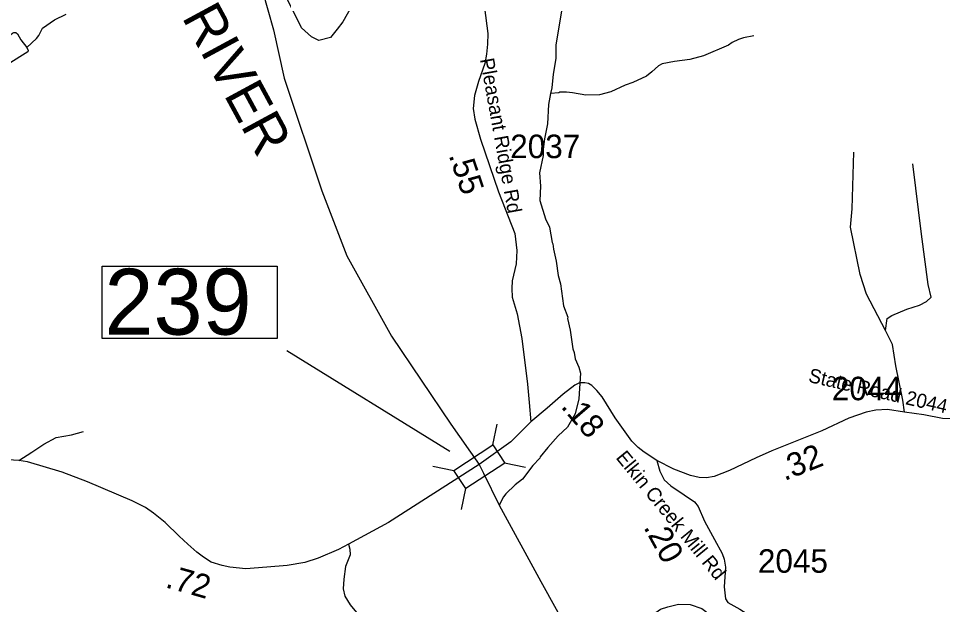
# Model space of a CAD drawing. Extents: x 1248089 to 1457196, y 820910 to 988753.
# Drawn here: x 1443533 to 1448441, y 925528 to 928641 of the extents above; entities that cross this region are included whole.
import ezdxf

# ---------------------------------------------------------------- set-up
doc = ezdxf.new("R2010")
doc.units = 0
for name, color, linetype in [('Exist Hydrographic Misc Water Feature', 7, 'Continuous'), ('Exist Hydrographic River Shore', 7, 'Continuous'), ('Exist Hydrographic River Shore Label', 7, 'Continuous'), ('Exist Road Non-System Type 51', 7, 'Continuous'), ('Exist Road Secondary Structure Standard Bridge Attributed CELL', 7, 'Continuous'), ('Exist Road Secondary Structure Standard Bridge Number Label', 7, 'Continuous'), ('Exist Road Secondary Type 41 Attributed', 7, 'Continuous'), ('Exist Road Secondary Type 51 Attributed', 7, 'Continuous'), ('Exist Road Secondary Type 51 Label', 7, 'Continuous'), ('Prop GRAU CAT1 Cell', 7, 'Continuous'), ('Prop Lane Lines', 7, 'Continuous')]:
    doc.layers.add(name, color=color, linetype=linetype)

msp = doc.modelspace()

# ---------------------------------------------------------------- linework, layer by layer
at = {"layer": 'Exist Hydrographic Misc Water Feature'}
for points in [[(1443577, 928487.1), (1443628.2, 928534.5), (1443640.5, 928550.3), (1443661.2, 928589.9), (1443724.3, 928633.8), (1443786.5, 928663.7)], [(1446416.7, 928679.9), (1446387.6, 928500.3), (1446386.3, 928428.4), (1446372.8, 928344.5), (1446365.6, 928272.6), (1446358.3, 928241.9)], [(1443577, 928487.1), (1443585.1, 928471.2), (1443583, 928463.2), (1443477.9, 928399.1), (1443405, 928346.4), (1443380.8, 928334.9), (1443364.8, 928333.1), (1443358.9, 928339.3), (1443357, 928347.3), (1443361.3, 928367.3), (1443377.9, 928398.9), (1443410.8, 928454.4), (1443474.4, 928541.2), (1443500.8, 928562.8), (1443508.9, 928566.7), (1443518.8, 928566.5), (1443528.7, 928560.3), (1443546.2, 928528), (1443577, 928487.1)], [(1447439.4, 928548.7), (1447384.1, 928538.3), (1447358, 928528.7), (1447323.8, 928513.4), (1447303.5, 928499.7), (1447170.5, 928442.1), (1447098.2, 928423.4), (1447018, 928412.9), (1446951.8, 928400.1), (1446931.6, 928390.4), (1446897, 928357), (1446868.6, 928335.5), (1446796, 928300.8), (1446755.9, 928287.5), (1446679.2, 928250.9), (1446619, 928236), (1446546.9, 928233.3), (1446475.1, 928246.6), (1446443.2, 928249.3), (1446409.2, 928249.9), (1446403.2, 928246), (1446358.3, 928241.9)], [(1446358.3, 928241.9), (1446348.1, 928184.9), (1446342.3, 928080.9), (1446326.9, 928001.1), (1446319.9, 927945.3), (1446319.4, 927913.3), (1446299.8, 927821.6), (1446306.5, 927749.4), (1446301.3, 927673.5), (1446331.5, 927576.9), (1446352.7, 927532.5), (1446367.4, 927450.2), (1446371.3, 927444.1), (1446374.8, 927416), (1446389.6, 927351.7), (1446400.3, 927275.5), (1446411.6, 927231.3), (1446427.6, 927115.3), (1446450.4, 927054.4), (1446448.7, 927047.4), (1446462.6, 926985.5), (1446477.6, 926885.9), (1446485.2, 926865.7), (1446490.6, 926833.6), (1446509.9, 926789.2), (1446517.3, 926757.1), (1446509, 926621.1), (1446489.6, 926541.5), (1446448.4, 926470.1), (1446399.6, 926423.1), (1446345.4, 926362.6), (1446303.6, 926312.7), (1446301.5, 926304.7), (1446264.9, 926265.4), (1446209.6, 926194.3), (1446171.1, 926163.1), (1446122.2, 926115.9), (1446109.9, 926100.1), (1446086.8, 926055.6)]]:
    msp.add_lwpolyline(points, dxfattribs=at)
at = {"layer": 'Exist Hydrographic River Shore'}
for points in [[(1444827.6, 928795.1), (1444888.2, 928580), (1444944.7, 928324.8), (1445144.4, 927724.7), (1445276.6, 927379.6), (1445515, 926953.3), (1445828.9, 926486.5), (1445980.5, 926271.6)], [(1445980.5, 926271.6), (1446003.8, 926224.9), (1446086.8, 926055.6), (1446308, 925649.4), (1446478.8, 925339.6), (1446513.2, 925302.4), (1446546.3, 925276.1), (1446594.5, 925272), (1446657.9, 925289.9), (1446714.5, 925332.7), (1446765.5, 925382.4), (1446875.7, 925455.5), (1446942.7, 925503.7), (1446981.2, 925516.1), (1447039.1, 925529.9), (1447099.8, 925528.5), (1447163.2, 925506.4), (1447207.3, 925472), (1447309.3, 925364.4), (1447440.3, 925161.6), (1447625, 924755.1), (1447779.9, 924391)]]:
    msp.add_lwpolyline(points, dxfattribs=at)
at = {"layer": 'Exist Road Non-System Type 51'}
for points in [[(1445899.4, 929346.1), (1445860.3, 929268.2), (1445630.6, 929020.5), (1445504.3, 928931.4), (1445425.1, 928847.2), (1445302.1, 928704.7), (1445255.1, 928623.7), (1445226, 928584.9), (1445190.4, 928539.5), (1445128.9, 928525), (1445090.1, 928542.8), (1445036.7, 928591.3), (1444963.9, 928738.7), (1444871.7, 928950.8), (1444758.4, 929128.9), (1444709.8, 929179.1), (1444674.2, 929197), (1444606.3, 929222.9), (1444557.7, 929247.2), (1444536.7, 929277.9), (1444536.8, 929325.6), (1444536.8, 929373.5)], [(1448238, 926549.8), (1448230.3, 926612.5), (1448193.5, 926796.4), (1448175.2, 926909.8), (1448138.4, 926983.4), (1448037.3, 927176.5), (1448003.6, 927280.8), (1447951.5, 927532.1), (1447960.7, 927630.2), (1447969.9, 927930.6)], [(1448138.4, 926983.4), (1448147.6, 927047.8), (1448172.1, 927063.1), (1448251.7, 927096.8), (1448319.1, 927118.3), (1448355.9, 927136.7), (1448380.4, 927161.2), (1448365.1, 927228.7), (1448328.3, 927495.3), (1448282.4, 927869.3)], [(1443534.3, 926293.3), (1443604.5, 926337.1), (1443668.6, 926380), (1443732.8, 926415.6), (1443814.8, 926429.9), (1443878.9, 926447.7)], [(1445285.4, 925847.4), (1445292.9, 925822.3), (1445294.7, 925791.9), (1445269.7, 925729.4), (1445260.8, 925661.5), (1445257.2, 925611.5), (1445266.2, 925572.2), (1445294.7, 925525.8), (1445328.6, 925484.7), (1445335.8, 925468.6), (1445334, 925450.8), (1445307.2, 925431.1), (1445182.3, 925399), (1445041.3, 925356.1), (1444900.3, 925324), (1444816.4, 925311.5), (1444703.9, 925293.6), (1444552.2, 925261.4), (1444524.3, 925234.9), (1444306.5, 925172.4), (1444079.8, 925104.5), (1443693.1, 924996), (1443575.3, 924972.8)]]:
    msp.add_lwpolyline(points, dxfattribs=at)
at = {"layer": 'Exist Road Secondary Structure Standard Bridge Attributed CELL'}
for p, q in [((1446053, 926375.5), (1446076.1, 926486.3)), ((1446115, 926280.8), (1446225.8, 926257.8)), ((1445734.5, 926263.2), (1445845.3, 926240.1)), ((1445885.7, 926032.5), (1445908.8, 926143.3))]:
    msp.add_line(p, q, dxfattribs=at)
msp.add_lwpolyline([(1445845.3, 926240.1), (1446052.7, 926376), (1446116.1, 926279.1), (1445908.8, 926143.3)], close=True, dxfattribs=at)
at = {"layer": 'Exist Road Secondary Structure Standard Bridge Number Label'}
msp.add_line((1445825, 926340.7), (1444958.3, 926875.4), dxfattribs=at)
msp.add_lwpolyline([(1443977.5, 927325.7), (1444906.5, 927325.7), (1444906.5, 926941.5), (1443977.5, 926941.5)], close=True, dxfattribs=at)
at = {"layer": 'Exist Road Secondary Type 41 Attributed'}
msp.add_lwpolyline([(1446924.1, 926292.5), (1446938.6, 926236.4), (1446963, 926189.2), (1446997.1, 926158.3), (1447068.7, 926111.1), (1447124, 926073.7), (1447143.5, 926047.6), (1447176, 925971.1), (1447229.7, 925873.5), (1447270.4, 925798.6), (1447281.7, 925769.3), (1447288.1, 925725.9), (1447281.6, 925621.7), (1447288.1, 925558.2), (1447301.1, 925538.7), (1447364.6, 925502.9), (1447442, 925453.1)], dxfattribs=at)
at = {"layer": 'Exist Road Secondary Type 51 Attributed'}
for points in [[(1445899.4, 929346.1), (1445976.1, 928909.4), (1446009, 928697.1), (1446026.2, 928560.5), (1446023.4, 928504.6), (1446019.1, 928451.5), (1446010.5, 928402.7), (1445976.1, 928306.6), (1445954.6, 928232), (1445948.8, 928163.2), (1445957.4, 928105.8), (1445987.5, 928000.6), (1446082.1, 927720.9), (1446169.3, 927499.3), (1446179.3, 927408.1), (1446176.5, 927337.8), (1446155, 927247.5), (1446153.5, 927205.9), (1446155, 927161.4), (1446182.2, 927072.5), (1446206.6, 926940.5), (1446236.7, 926698.8), (1446245.3, 926601.2), (1446253.9, 926498)], [(1446924.1, 926292.5), (1446855.5, 926337), (1446824.2, 926362.3), (1446791.5, 926395.1), (1446702.2, 926518.7), (1446633.8, 926631.9), (1446605.5, 926664.7), (1446578.7, 926691.5), (1446560.9, 926701.9), (1446541.5, 926704.9), (1446513.2, 926704.9), (1446487.9, 926693), (1446425.4, 926645.3), (1446340.6, 926570.8), (1446253.9, 926498)], [(1448532.9, 926514.8), (1448440.6, 926516), (1448341.8, 926534.8), (1448238, 926549.8), (1448148.7, 926563.7), (1448086.2, 926560), (1448034.9, 926550), (1447943.6, 926517.4), (1447799.8, 926449.9), (1447534.2, 926343.8), (1447451.7, 926306.2), (1447309.2, 926239.9), (1447227.9, 926208.6), (1447187.9, 926201.1), (1447149.1, 926202.4), (1447102.9, 926212.4), (1447012.9, 926246.2), (1446924.1, 926292.5)], [(1446253.9, 926498), (1446148.8, 926391.6), (1445980.5, 926271.6)], [(1445980.5, 926271.6), (1445498.2, 925963.6), (1445285.4, 925847.4), (1445233.3, 925820.6), (1445124.7, 925774.5), (1445053.2, 925750.6), (1444961, 925734.3), (1444852.3, 925725.3), (1444741.4, 925717.8), (1444655.1, 925725.2), (1444614.9, 925735.7), (1444556.9, 925752.1), (1444516.7, 925778.9), (1444479.9, 925805.3), (1444432.3, 925848.4), (1444386.1, 925890.1), (1444311.7, 925963.1), (1444250.7, 926012.3), (1444207.6, 926043.5), (1444137.6, 926077.8), (1443900.3, 926178.6), (1443764.9, 926230.8), (1443580.4, 926285.9), (1443534.3, 926293.3), (1443395.9, 926300.8)]]:
    msp.add_lwpolyline(points, dxfattribs=at)

# ---------------------------------------------------------------- texts
at = {"layer": 'Exist Hydrographic River Shore Label'}
msp.add_text('RIVER', height=210, rotation=298.4366, dxfattribs=at).set_placement((1444398.3, 928648.6))
at = {"layer": 'Exist Road Secondary Structure Standard Bridge Number Label'}
msp.add_text('239', height=350, dxfattribs=at).set_placement((1443990, 926961.3))
at = {"layer": 'Exist Road Secondary Type 51 Label'}
for s, rotation, p in [('Pleasant Ridge Rd', 280.2761, (1445984, 928424)), ('State Road 2044', 347.0326, (1447723.9, 926711.1)), ('Elkin Creek Mill Rd', 309.3066, (1446702.3, 926306.7))]:
    msp.add_text(s, height=75, rotation=rotation, dxfattribs=at).set_placement(p)
at = {"layer": 'Prop GRAU CAT1 Cell'}
for s, rotation, p in [('.55', 288.6855, (1445817, 927914.8)), ('.18', 310.7908, (1446409.8, 926577.3)), ('.32', 21.7715, (1447601.1, 926182.9)), ('.20', 298.792, (1446850.5, 925938.3)), ('.72', 344.2367, (1444308.8, 925619.8))]:
    msp.add_text(s, height=125, rotation=rotation, dxfattribs=at).set_placement(p)
at = {"layer": 'Prop Lane Lines'}
for s, p in [('2037', (1446144.9, 927899.1)), ('2044', (1447853, 926612.8)), ('2045', (1447460.3, 925696.3))]:
    msp.add_text(s, height=125, dxfattribs=at).set_placement(p)

doc.saveas('drawing.dxf')
